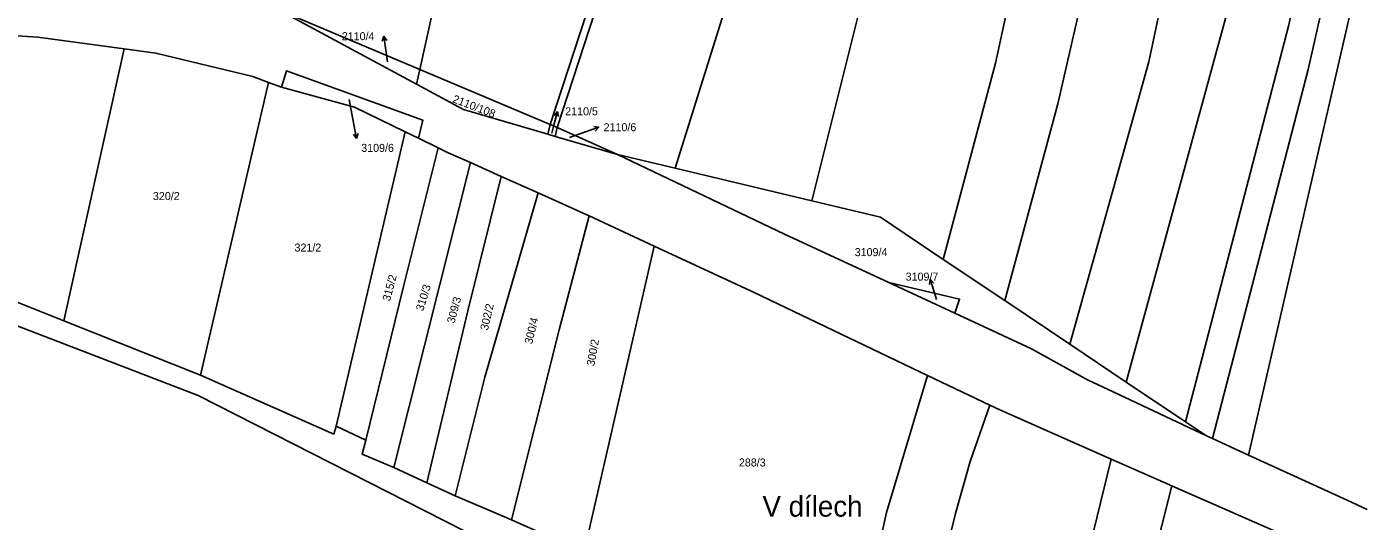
# Model space of a CAD drawing. Extents: x -776734 to -748832, y -1118122 to -976986.
# Drawn here: x -753089.2 to -752804.6, y -1114085.2 to -1113980.3 of the extents above; entities that cross this region are included whole.
import ezdxf

# ---------------------------------------------------------------- set-up
doc = ezdxf.new("R2010")
doc.units = 0
for name, color, linetype in [('KM_Hranice obce', 7, 'Continuous'), ('KM_Hranice parcel', 7, 'Continuous'), ('KM_Parcelní čísla', 7, 'Continuous'), ('KM_Pop  PČ popisy', 7, 'Continuous')]:
    doc.layers.add(name, color=color, linetype=linetype)

msp = doc.modelspace()

# ---------------------------------------------------------------- linework, layer by layer
at = {"layer": 'KM_Hranice obce'}
for p, q in [((-753035.67, -1113976.64), (-753006.38, -1113992.42)), ((-753035.67, -1113976.64), (-753006.38, -1113992.42)), ((-752978.44, -1114003.06), (-752976.89, -1114003.52)), ((-752978.44, -1114003.06), (-752976.89, -1114003.52)), ((-752976.89, -1114003.52), (-752963.67, -1114007.39)), ((-752976.89, -1114003.52), (-752963.67, -1114007.39)), ((-752951.41, -1114010.31), (-752963.67, -1114007.39)), ((-752951.41, -1114010.31), (-752963.67, -1114007.39)), ((-752922.38, -1114017.23), (-752951.41, -1114010.31)), ((-752922.38, -1114017.23), (-752951.41, -1114010.31)), ((-752881.39, -1114038.4), (-752894.45, -1114029.64)), ((-752881.39, -1114038.4), (-752894.45, -1114029.64)), ((-752867.57, -1114047.66), (-752881.39, -1114038.4)), ((-752867.57, -1114047.66), (-752881.39, -1114038.4)), ((-752855.59, -1114055.69), (-752867.57, -1114047.66)), ((-752855.59, -1114055.69), (-752867.57, -1114047.66)), ((-752842.98, -1114064.14), (-752855.59, -1114055.69)), ((-752842.98, -1114064.14), (-752855.59, -1114055.69)), ((-752838.51, -1114067.14), (-752842.98, -1114064.14)), ((-752838.51, -1114067.14), (-752842.98, -1114064.14)), ((-752837.26, -1114067.71), (-752838.51, -1114067.14)), ((-752837.26, -1114067.71), (-752838.51, -1114067.14)), ((-752829.59, -1114071.21), (-752837.26, -1114067.71)), ((-752829.59, -1114071.21), (-752837.26, -1114067.71))]:
    msp.add_line(p, q, dxfattribs=at)
for points in [[(-752978.44, -1114003.06), (-752996.4, -1113997.8), (-753006.38, -1113992.42)], [(-752978.44, -1114003.06), (-752996.4, -1113997.8), (-753006.38, -1113992.42)], [(-752894.45, -1114029.64), (-752907.8, -1114020.7), (-752922.38, -1114017.23)], [(-752894.45, -1114029.64), (-752907.8, -1114020.7), (-752922.38, -1114017.23)], [(-752804.37, -1114082.79), (-752808.64, -1114080.78), (-752829.59, -1114071.21)], [(-752804.37, -1114082.79), (-752808.64, -1114080.78), (-752829.59, -1114071.21)]]:
    msp.add_lwpolyline(points, dxfattribs=at)
at = {"layer": 'KM_Hranice parcel'}
for p, q in [((-752893.89, -1113903.35), (-752922.38, -1114017.23)), ((-753005.68, -1113989.33), (-753035.67, -1113976.64)), ((-753081.3, -1114042.68), (-753068.49, -1113984.94)), ((-753006.38, -1113992.42), (-753005.68, -1113989.33)), ((-753005.68, -1113989.33), (-752977.99, -1114000.98)), ((-753052.3, -1114054.26), (-753037.79, -1113992.09)), ((-753037.79, -1113992.09), (-753035.08, -1113993.11)), ((-753008.77, -1114002.55), (-753023.44, -1114065.07)), ((-753008.77, -1114002.55), (-753005.92, -1114003.93)), ((-752977.99, -1114000.98), (-752978.44, -1114003.06)), ((-752976.47, -1114001.65), (-752977.99, -1114000.98)), ((-752976.89, -1114003.52), (-752976.47, -1114001.65)), ((-752963.67, -1114007.39), (-752976.47, -1114001.65)), ((-753005.92, -1114003.93), (-753001.75, -1114005.95)), ((-752994.9, -1114009.1), (-753011.16, -1114073.85)), ((-752994.9, -1114009.1), (-752988.39, -1114012.02)), ((-752988.39, -1114012.02), (-752980.53, -1114015.55)), ((-752969.67, -1114020.43), (-752955.89, -1114026.83)), ((-752955.89, -1114026.83), (-752970.81, -1114091.79)), ((-752906.04, -1114034.58), (-752891.97, -1114041.1)), ((-753052.3, -1114054.26), (-753081.3, -1114042.68)), ((-752897.78, -1114054.29), (-752884.52, -1114060.62)), ((-753017.13, -1114068.06), (-753023.44, -1114065.07)), ((-753004.2, -1114077.09), (-753011.16, -1114073.85)), ((-752858.8, -1114072.05), (-752845.91, -1114077.74)), ((-752998.15, -1114079.89), (-753004.2, -1114077.09)), ((-752986.17, -1114084.99), (-752998.15, -1114079.89)), ((-752970.81, -1114091.79), (-752986.17, -1114084.99))]:
    msp.add_line(p, q, dxfattribs=at)
for points in [[(-753005.68, -1113989.33), (-752986.38, -1113902.13), (-752974.21, -1113855.93), (-752948.53, -1113724.6), (-752943.45, -1113682.55)], [(-752837.26, -1114067.71), (-752816.91, -1113989.3), (-752799.76, -1113913.36), (-752786.79, -1113843.06), (-752778.9, -1113780.39), (-752766.72, -1113694.52)], [(-752818.23, -1113830.32), (-752838.3, -1113928.75), (-752850.76, -1113987.69), (-752867.57, -1114047.66)], [(-752804.8, -1113832.4), (-752833.44, -1113974.54), (-752855.59, -1114055.69)], [(-752842.98, -1114064.14), (-752821.11, -1113980.14), (-752807.77, -1113920.69), (-752797.13, -1113864.08), (-752792.39, -1113834.36)], [(-752847.01, -1113835.83), (-752875.93, -1113953.71), (-752883.37, -1113988.01), (-752894.45, -1114029.64)], [(-752833.78, -1113838.14), (-752870.11, -1113996.64), (-752881.39, -1114038.4)], [(-752829.59, -1114071.21), (-752798.28, -1113935.15), (-752781.04, -1113851.17)], [(-752948.67, -1113880.69), (-752967.7, -1113969.61), (-752977.99, -1114000.98)], [(-752946.68, -1113884.5), (-752966.19, -1113970.12), (-752976.47, -1114001.65)], [(-752924.76, -1113912.24), (-752939.33, -1113971.57), (-752951.41, -1114010.31)], [(-753129.6, -1113979.69), (-753118.41, -1113980.42), (-753086.82, -1113982.48), (-753068.49, -1113984.94)], [(-753068.49, -1113984.94), (-753061.75, -1113985.85), (-753041.17, -1113990.82), (-753037.79, -1113992.09)], [(-753005.92, -1114003.93), (-753005.03, -1114000.05), (-753034.02, -1113989.63), (-753035.08, -1113993.11)], [(-753035.08, -1113993.11), (-753019.57, -1113997.33), (-753008.77, -1114002.55)], [(-753001.75, -1114005.95), (-753009.14, -1114035.44), (-753017.13, -1114068.06)], [(-753001.75, -1114005.95), (-752999.61, -1114006.99), (-752994.9, -1114009.1)], [(-752963.67, -1114007.39), (-752928.19, -1114024.31), (-752906.04, -1114034.58)], [(-752988.39, -1114012.02), (-752995.45, -1114040.59), (-753004.2, -1114077.09)], [(-752980.53, -1114015.55), (-752991.88, -1114054.67), (-752998.15, -1114079.89)], [(-752980.53, -1114015.55), (-752970.15, -1114020.21), (-752969.67, -1114020.43)], [(-752976.18, -1114097.46), (-753052.77, -1114058.54), (-753155.53, -1114019.06)], [(-753139.29, -1114019.43), (-753134.25, -1114021.09), (-753110.41, -1114031.09), (-753081.3, -1114042.68)], [(-752969.67, -1114020.43), (-752976.09, -1114044.59), (-752986.17, -1114084.99)], [(-752955.89, -1114026.83), (-752934.66, -1114036.7), (-752897.78, -1114054.29)], [(-752906.04, -1114034.58), (-752890.98, -1114038.08), (-752891.97, -1114041.1)], [(-752891.97, -1114041.1), (-752875.7, -1114048.64), (-752863.83, -1114055.26), (-752858.32, -1114057.8), (-752838.51, -1114067.14)], [(-753023.44, -1114065.07), (-753023.97, -1114066.74), (-753052.3, -1114054.26)], [(-752897.78, -1114054.29), (-752906.53, -1114083.38), (-752919.45, -1114141.63)], [(-752905.83, -1114148.85), (-752896.04, -1114100.68), (-752891.82, -1114083.6), (-752888.72, -1114072.56), (-752884.52, -1114060.62)], [(-752884.52, -1114060.62), (-752882.41, -1114061.63), (-752858.8, -1114072.05)], [(-753011.16, -1114073.85), (-753017.93, -1114070.99), (-753017.13, -1114068.06)], [(-752880.35, -1114161.32), (-752865.56, -1114099.91), (-752858.8, -1114072.05)], [(-752845.91, -1114077.74), (-752862.77, -1114144.56), (-752867.97, -1114167.36)], [(-752845.91, -1114077.74), (-752845.08, -1114078.11), (-752820.24, -1114089)]]:
    msp.add_lwpolyline(points, dxfattribs=at)
at = {"layer": 'KM_Pop  PČ popisy'}
for p, q in [((-753013.338, -1113982.248), (-753013.694, -1113983.31)), ((-753012.92, -1113985.22), (-753013.338, -1113982.248)), ((-753013.338, -1113982.248), (-753012.702, -1113983.17)), ((-753012.55, -1113987.72), (-753012.92, -1113985.22)), ((-753020.68, -1113995.67), (-753019.67, -1114001.02)), ((-752977.17, -1114001.13), (-752976.393, -1113998.231)), ((-752976.393, -1113998.231), (-752977.136, -1113999.069)), ((-752976.393, -1113998.231), (-752976.169, -1113999.328)), ((-753019.67, -1114001.02), (-753019.097, -1114003.966)), ((-753019.097, -1114003.966), (-753018.797, -1114002.887)), ((-752977.64, -1114002.83), (-752977.17, -1114001.13)), ((-752973.83, -1114003.74), (-752970.45, -1114002.57)), ((-752970.45, -1114002.57), (-752967.613, -1114001.593)), ((-752967.613, -1114001.593), (-752968.722, -1114001.446)), ((-752967.613, -1114001.593), (-752968.396, -1114002.392)), ((-753019.097, -1114003.966), (-753019.78, -1114003.078)), ((-752897.237, -1114033.876), (-752897.404, -1114034.983)), ((-752896.31, -1114036.73), (-752897.237, -1114033.876)), ((-752897.237, -1114033.876), (-752896.452, -1114034.674)), ((-752895.86, -1114038.14), (-752896.31, -1114036.73))]:
    msp.add_line(p, q, dxfattribs=at)

# ---------------------------------------------------------------- texts
at = {"layer": 'KM_Parcelní čísla'}
for s, p in [('2110/4', (-753022.255, -1113983.1)), ('2110/5', (-752974.78, -1113999.05)), ('2110/6', (-752966.62, -1114002.43)), ('3109/6', (-753018.12, -1114006.818)), ('320/2', (-753062.38, -1114017.05)), ('321/2', (-753032.29, -1114027.99)), ('3109/4', (-752913.27, -1114028.96)), ('3109/7', (-752902.445, -1114034.16)), ('288/3', (-752937.87, -1114073.63))]:
    msp.add_text(s, height=1.7, dxfattribs=at).set_placement(p)
for s, rotation, p in [('2110/108', 339, (-752998.852, -1113996.233)), ('315/2', 75, (-753012.018, -1114038.639)), ('310/3', 73, (-753004.947, -1114040.728)), ('309/3', 75, (-752998.318, -1114043.359)), ('302/2', 77, (-752991.211, -1114044.821)), ('300/4', 76, (-752981.825, -1114047.765)), ('300/2', 80, (-752968.572, -1114052.377))]:
    msp.add_text(s, height=1.7, rotation=rotation, dxfattribs=at).set_placement(p)
at = {"layer": 'KM_Pop  PČ popisy'}
msp.add_text('V dílech', height=4.4, dxfattribs=at).set_placement((-752932.86, -1114084.29))

doc.saveas('drawing.dxf')
